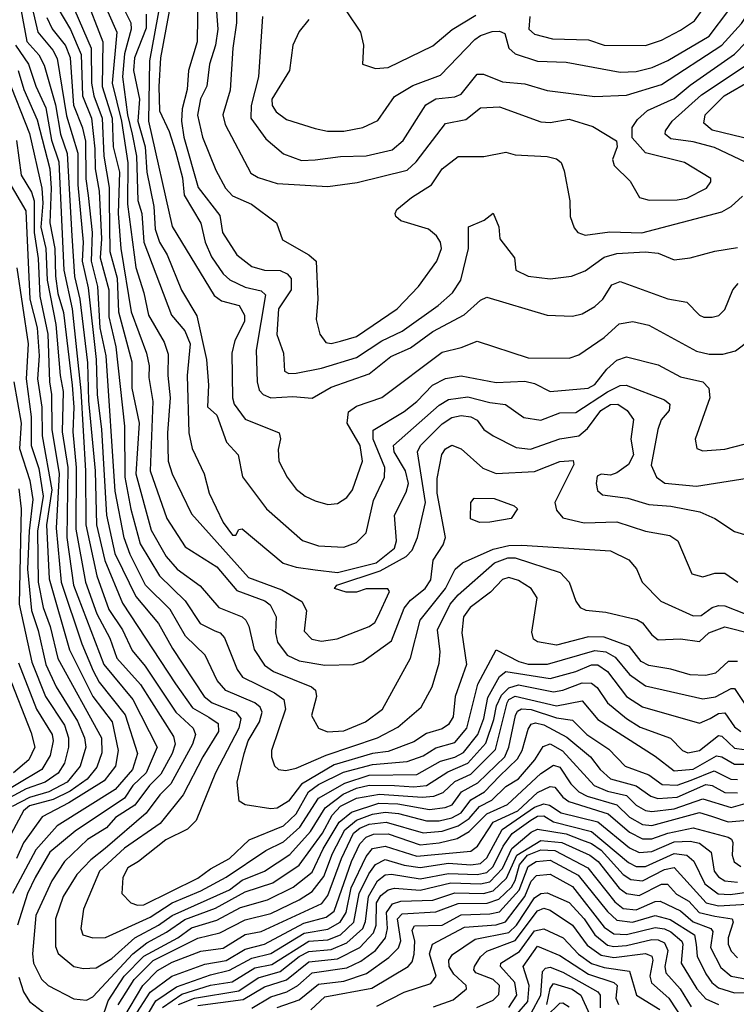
# Model space of a CAD drawing. Extents: x 1308313 to 1441400, y 959662 to 1036319.
# Tile 505 of 656: x 1390005 to 1392261, y 981966 to 985065. Entities that reach past the tile are written whole.
import ezdxf

# ---------------------------------------------------------------- set-up
doc = ezdxf.new("R2010")
doc.units = 0

msp = doc.modelspace()

# ---------------------------------------------------------------- linework, layer by layer
at = {"layer": '0CON10XD'}
for points in [[(1390688.7, 985225), (1390687.3, 985055), (1390675.5, 984975), (1390667.2, 984842.8), (1390644.2, 984765), (1390651.1, 984735), (1390731.8, 984581.8), (1390755, 984567.7), (1390815, 984549), (1390975, 984540.3), (1391067.3, 984552.7), (1391225, 984591.7), (1391252.5, 984617.5), (1391345, 984737.9), (1391408.9, 984751.1), (1391455, 984787.7), (1391515, 984790), (1391645, 984742.9), (1391675, 984741.1), (1391735, 984752.1), (1391809, 984729), (1391883.5, 984683.5), (1391885.6, 984665), (1391870.6, 984625), (1391876.4, 984606.4), (1391926.2, 984556.2), (1391956, 984505), (1391986.4, 984496.4)], [(1390614.8, 985215), (1390628.8, 985035), (1390621.4, 984985), (1390601.7, 984925), (1390594.3, 984855.7), (1390574.2, 984815.8), (1390564.5, 984764.5), (1390579.8, 984695), (1390621.7, 984591.7), (1390652.4, 984535), (1390675, 984510), (1390734.5, 984484.5), (1390812.9, 984425), (1390832.2, 984372.2), (1390914.5, 984325), (1390937.5, 984305), (1390943.2, 984185), (1390938.3, 984121.7), (1390949.2, 984075), (1390968.8, 984048.8), (1390985, 984046.1)], [(1390036.7, 985135), (1390061.5, 985025), (1390109.1, 984969.1), (1390123.1, 984943.1), (1390152.3, 984762.3), (1390187.5, 984645), (1390188, 984545), (1390204.1, 984365), (1390201.1, 984305), (1390220.6, 984220.6), (1390245.6, 983995), (1390248.4, 983885), (1390262.2, 983775), (1390277.5, 983505), (1390304.5, 983385), (1390328.2, 983335), (1390369.9, 983249.9), (1390441.8, 983165), (1390485.3, 983085.3), (1390585, 982934.8), (1390610.3, 982915), (1390685.5, 982885.5), (1390701.2, 982865), (1390694.3, 982835), (1390621.5, 982695), (1390560.3, 982545), (1390533.2, 982516.8), (1390465, 982483.4), (1390378.8, 982415), (1390344.7, 982395), (1390329.2, 982365), (1390326.7, 982315), (1390354.3, 982285), (1390375, 982277.9), (1390395, 982279.4), (1390565, 982362.6), (1390605, 982392.7), (1390665, 982425.2), (1390726.6, 982483.4), (1390835, 982528.1), (1390875, 982565.2), (1390914.3, 982635), (1390945, 982657.7), (1391023.8, 982696.2), (1391115, 982720.3), (1391225, 982730), (1391275, 982747.9), (1391315, 982772.7), (1391375, 982789.9), (1391412.3, 982835), (1391446.7, 982973.3), (1391505, 983081.5), (1391575.6, 983045), (1391605, 983036.2), (1391666.5, 983036.5), (1391815, 983079.1), (1391850.4, 983075), (1391879, 983059), (1391925, 983004.4), (1391975, 982968.7), (1392155, 982927.8), (1392195, 982933.3), (1392245, 982960), (1392255, 982959.5), (1392295, 982900.3)], [(1390208.4, 985145), (1390266.5, 984995), (1390264.6, 984854.6), (1390295.9, 984755), (1390298.5, 984665), (1390318.6, 984585), (1390315.1, 984455), (1390323.1, 984345), (1390355.6, 984145), (1390404.2, 984015), (1390412.3, 983975), (1390411.7, 983938.3), (1390423.3, 983863.3), (1390414.9, 983645), (1390467.8, 983495), (1390525.7, 983405.7), (1390625, 983343), (1390688.3, 983268.3), (1390775.9, 983235.9), (1390793.5, 983223.5), (1390811.7, 983185), (1390809.6, 983135), (1390815.9, 983105.9), (1390846.8, 983065), (1390885, 983047.1), (1390965, 983032.9), (1391055, 983035.9), (1391085, 983045.3), (1391175, 983110), (1391215, 983212.4), (1391235, 983237.8), (1391280.9, 983275), (1391298.5, 983301.5), (1391305.9, 983364.1), (1391338.2, 983411.8), (1391345.2, 983434.8), (1391319.2, 983575), (1391319.1, 983620.9), (1391333.4, 983696.6), (1391345, 983713.9), (1391365, 983726.1), (1391395, 983713.8), (1391463.1, 983653.1), (1391505, 983636.6), (1391625, 983643.3), (1391705, 983674.8), (1391747.6, 983677.6), (1391749.3, 983665), (1391689.2, 983545), (1391695, 983521.4), (1391715, 983497.5), (1391781.8, 983481.8), (1391885, 983484.8), (1391974.7, 983455.3), (1392051.4, 983441.4), (1392076.2, 983425), (1392120.4, 983320.4), (1392155, 983311.2), (1392193.4, 983323.4), (1392225, 983322.8), (1392265.5, 983295)], [(1390253.4, 985155), (1390310.5, 985025), (1390295.9, 984865), (1390324.7, 984745), (1390344.7, 984614.7), (1390344.1, 984484.1), (1390369.9, 984285), (1390395.9, 984205), (1390410.5, 984135), (1390459.8, 984049.8), (1390472.4, 984012.4), (1390471.1, 983945), (1390477.9, 983875), (1390469.7, 983765), (1390472, 983675), (1390484.8, 983635), (1390545, 983509.2), (1390725, 983308.8), (1390830, 983270), (1390893.3, 983233.3), (1390907.8, 983205), (1390900.1, 983140.1), (1390924.5, 983115), (1390955, 983109.4), (1391004.2, 983115.8), (1391105, 983155.3), (1391122.4, 983167.6), (1391132.6, 983185), (1391168.9, 983265), (1391163.4, 983273.4), (1391095, 983273.8), (1391065, 983263.6), (1391032.8, 983262.8), (1390995.6, 983275), (1391003.6, 983285), (1391139.4, 983330.6), (1391221.4, 983375), (1391240.1, 983395), (1391257.3, 983435), (1391281.9, 983545), (1391256.8, 983705), (1391266.9, 983725), (1391335, 983793.1), (1391365, 983812.3), (1391395, 983819), (1391425, 983814.8), (1391444.5, 983804.5), (1391465.4, 983775), (1391495, 983754.7), (1391568, 983718), (1391613.3, 983713.3), (1391705, 983745.6), (1391765, 983755.2), (1391792.3, 983777.7), (1391834.4, 983835), (1391865, 983854.1), (1391888.1, 983855), (1391916.8, 983835), (1391936.8, 983806.8), (1391928.5, 983745), (1391937.2, 983695), (1391921, 983665), (1391885, 983638.2), (1391865, 983631.1), (1391835.3, 983634.7), (1391822.2, 983627.8), (1391819.4, 983605), (1391823.3, 983583.3), (1391839, 983569), (1391918.8, 983558.8), (1391985, 983538.5), (1392055, 983533.8), (1392146.3, 983516.3), (1392192.9, 983495), (1392255, 983454.5), (1392315, 983436.7)], [(1390305.6, 985154.4), (1390354.9, 985054.9), (1390356.1, 985035), (1390335, 984957.1), (1390327.8, 984885), (1390344.3, 984765), (1390359.2, 984705)], [(1390565.5, 985155), (1390563.8, 984995), (1390536.2, 984905), (1390531.4, 984845), (1390515.9, 984784.1), (1390514, 984745), (1390520.9, 984695), (1390566.7, 984536.7), (1390635, 984448.2), (1390643.5, 984395), (1390687.9, 984325), (1390735, 984288.5), (1390775, 984276.9), (1390825, 984275.5), (1390847.2, 984265), (1390859.8, 984249.8), (1390859.3, 984215), (1390819.7, 984155), (1390814.4, 984074.4), (1390834.7, 984015), (1390838.8, 983958.8), (1390851.7, 983951.7)], [(1390008.1, 985098.1), (1390026.6, 984996.6), (1390065, 984954.1), (1390081.5, 984921.5), (1390117.2, 984797.2), (1390133.6, 984705), (1390153.9, 984643.9), (1390169.2, 984385), (1390177, 984257), (1390193.7, 984185), (1390218.5, 983985), (1390220.8, 983865), (1390242, 983645), (1390246.9, 983475), (1390272.9, 983362.9), (1390328.2, 983228.2), (1390494.9, 982975), (1390548.9, 982898.9), (1390600.1, 982869.9), (1390630, 982850), (1390630.5, 982825), (1390581, 982745), (1390519.4, 982625), (1390447.4, 982535), (1390335, 982457.7), (1390256.2, 982385), (1390205.2, 982265), (1390196.9, 982205), (1390203.8, 982185), (1390235, 982175.3), (1390275, 982176.3), (1390415, 982240), (1390485, 982285.1), (1390575, 982323), (1390655, 982365.8), (1390779.8, 982450.2), (1390835, 982477.8), (1390886.8, 982523.2), (1390945, 982614.3), (1391028, 982662), (1391105, 982686.8), (1391255, 982689.3), (1391329, 982731), (1391375, 982743.6), (1391401.8, 982758.2), (1391446.6, 982815), (1391465.7, 982865), (1391478.4, 982931.6), (1391515, 982997.3), (1391535, 983013.8), (1391675, 982991.8), (1391755, 983013.6), (1391805, 983034.9), (1391825, 983034.9), (1391855, 983013.7), (1391914.8, 982935), (1391965, 982902.3), (1392145, 982850.8), (1392178.1, 982865), (1392205, 982881.7), (1392225, 982883), (1392255, 982839.6), (1392275, 982824.8)], [(1390125, 985100.9), (1390164.1, 985034.1), (1390198.1, 984955), (1390202.4, 984825), (1390230.9, 984755), (1390241.3, 984658.7), (1390242.3, 984595), (1390254.9, 984525), (1390261.8, 984375), (1390258.3, 984315), (1390285.1, 984215.1), (1390285, 984129.4), (1390307.4, 984035), (1390335.1, 983785), (1390335.6, 983625), (1390354.1, 983524.1), (1390384.2, 983415), (1390444.8, 983315), (1390525.5, 983235.5), (1390573, 983165), (1390618.9, 983141.1), (1390635.4, 983135), (1390649.8, 983119.8), (1390689.3, 983019.3), (1390705.9, 982995.9), (1390806.7, 982946.7), (1390835.8, 982925), (1390841, 982895), (1390797.3, 982765), (1390797.5, 982745), (1390806.6, 982716.6), (1390819.2, 982705), (1390842, 982702), (1390875, 982708.8), (1390970, 982750), (1391131.6, 982805), (1391195, 982837.8), (1391268.7, 982901.3), (1391303.7, 982965), (1391325, 983039.2), (1391328.4, 983075), (1391320.3, 983145), (1391360, 983225), (1391385, 983254.2), (1391499.4, 983355), (1391541, 983371), (1391565, 983370.7), (1391706.5, 983325), (1391734.6, 983295), (1391755.6, 983235), (1391769.2, 983215), (1391786.8, 983206.8), (1391849.8, 983199.8), (1391947.5, 983177.5), (1391965, 983167.1), (1391995, 983128.9), (1392015, 983113.4), (1392085, 983116.4), (1392145, 983108), (1392174, 983135), (1392225, 983154.1), (1392311.8, 983131.8)], [(1390164.4, 985125), (1390229.4, 984975), (1390230.3, 984865), (1390238.3, 984825), (1390264.5, 984754.5), (1390269, 984635), (1390286.6, 984536.6), (1390286.5, 984496.5), (1390288.3, 984335), (1390311, 984251), (1390315.3, 984145), (1390357.6, 983987.6), (1390357.6, 983905), (1390380.4, 983795), (1390369.8, 983635), (1390418.1, 983458.1), (1390466.1, 983375), (1390500.2, 983335), (1390572.8, 983282.8), (1390631.2, 983215), (1390704.6, 983185), (1390716.5, 983175), (1390726.4, 983156.4), (1390742.4, 983082.4), (1390775, 983032.9), (1390803.2, 983013.2), (1390923.3, 982965), (1390935.4, 982955), (1390939.4, 982935), (1390923.4, 982875), (1390945.6, 982835), (1390973.4, 982823.4), (1391025, 982827.2), (1391093.8, 982855), (1391146.4, 982895), (1391234.5, 983055.5), (1391265.9, 983175), (1391344.9, 983275), (1391376.1, 983335), (1391398.9, 983355), (1391495, 983398.5), (1391545, 983409.6), (1391585, 983410.9), (1391865, 983393.3), (1391921.9, 983365), (1391946.7, 983336.7), (1391964.1, 983295), (1392023.3, 983235), (1392125, 983188.5), (1392150.3, 983189.7), (1392185.2, 983214.8), (1392205, 983221.6), (1392225, 983220), (1392288.6, 983195)], [(1390447.3, 985117.3), (1390413.1, 984935), (1390410.5, 984745), (1390485, 984413.8), (1390616.9, 984196.9), (1390639.7, 984179.7), (1390695.4, 984165.4), (1390712.8, 984135), (1390711.9, 984115), (1390682.1, 984055), (1390672.1, 984015), (1390674.6, 983875), (1390679.6, 983855), (1390715, 983807.5), (1390821.5, 983765), (1390825.3, 983745.3), (1390818.1, 983711.9), (1390820, 983675), (1390846.5, 983625), (1390875, 983587.7), (1390903.3, 983565), (1390935, 983550.9), (1390975, 983539.2)], [(1390481.7, 985125), (1390447.5, 984945), (1390442.9, 984855), (1390445, 984778), (1390475, 984712.9), (1390495, 984650), (1390516.9, 984566.9), (1390522.3, 984512.3), (1390574.7, 984424.7), (1390588.8, 984365), (1390608.3, 984318.3), (1390644.7, 984264.7), (1390666.1, 984246.1), (1390715, 984223.2), (1390765, 984211.7), (1390778.6, 984198.6), (1390748.8, 984025), (1390752.1, 983925), (1390758.3, 983898.3), (1390770.8, 983885), (1390795.2, 983875.2), (1390865, 983878.6), (1390925, 983873.9)], [(1390892.1, 984622.1), (1390935, 984624.1), (1391015, 984634.1), (1391095, 984636), (1391177.5, 984655), (1391212.4, 984685), (1391283.6, 984796.4), (1391315, 984815.8), (1391375, 984821.6), (1391395, 984830.2), (1391445, 984893.3), (1391465, 984893.3), (1391525, 984869.2), (1391595, 984862.4), (1391665, 984841.6), (1391815, 984823), (1391915, 984827), (1392025, 984860.4), (1392215.6, 984985), (1392277.2, 985052.8), (1392317.6, 985115)], [(1391025, 984714.2), (1391085, 984725.3), (1391132.6, 984747.4), (1391185, 984823.3), (1391242.7, 984857.3), (1391329.3, 984890.7), (1391437.3, 985002.7), (1391455, 985015.2), (1391492.4, 985027.6), (1391515, 985029.1), (1391531.6, 985021.6), (1391545, 984975.4), (1391565, 984957.5), (1391635, 984934.5), (1391725, 984931.2), (1391895, 984899.5), (1391945, 984901.7), (1391995.4, 984914.6), (1392045, 984936.7), (1392175, 985013.3), (1392237.5, 985095)], [(1391610.2, 985075), (1391607.4, 985035), (1391625, 985019.3), (1391682.5, 985005), (1391795, 985001.1), (1391845, 984984.1), (1391975, 984983.9), (1392025, 985000.4), (1392085, 985031.9), (1392129.2, 985060.8), (1392175.8, 985125)], [(1391986.4, 984496.4), (1392075, 984497.7), (1392105, 984503.6), (1392167.3, 984535), (1392180.9, 984555), (1392180.5, 984565), (1392097.5, 984615), (1391975, 984646), (1391933.1, 984693.1), (1391933.3, 984725), (1391949.2, 984750.8), (1391981.2, 984778.8), (1392065, 984816.6), (1392115, 984858.8), (1392255, 984956.1), (1392328.2, 985031.8), (1392371.8, 985108.2)], [(1390221.5, 984511.5), (1390214.1, 984564.1), (1390212.4, 984682.4), (1390203.2, 984723.2), (1390175.1, 984795), (1390164.2, 984945), (1390148.5, 984985), (1390107, 985037), (1390090.8, 985070.8)], [(1390402.3, 985082.3), (1390402.3, 985037.7), (1390365.6, 984945), (1390362.7, 984905), (1390381.4, 984815), (1390376.1, 984745), (1390399.5, 984665), (1390404.4, 984585), (1390426.8, 984476.8), (1390430.7, 984405), (1390444.9, 984364.9)], [(1390768.8, 985075), (1390756.9, 984885), (1390733, 984795), (1390731.9, 984755), (1390779.9, 984689.9), (1390835, 984642.9), (1390892.1, 984622.1)], [(1390914.5, 985065), (1390885, 985028.1), (1390864.1, 984985), (1390854.2, 984905), (1390798.4, 984815), (1390799, 984795), (1390811.6, 984775), (1390845, 984750.9), (1390935, 984722.7), (1390974.2, 984714.2), (1391025, 984714.2)], [(1391032.7, 985092.7), (1391077.8, 985025), (1391086.9, 984985), (1391083.8, 984925), (1391125, 984910.9)], [(1391125, 984910.9), (1391165, 984914), (1391305, 984982.7), (1391366.6, 985033.4), (1391440.8, 985079.2)], [(1389991.6, 984985), (1390032.1, 984925), (1390055.3, 984855.3), (1390087, 984787), (1390105.1, 984685.1), (1390127.5, 984617.5), (1390143.6, 984276.4), (1390169.4, 984155), (1390196.7, 983896.7), (1390211.8, 983645), (1390213.2, 983475), (1390247.1, 983315), (1390285, 983208.6), (1390328.2, 983145), (1390359.1, 983079.1), (1390399.8, 983029.8), (1390495.8, 982885.8), (1390550.7, 982835), (1390558.5, 982815), (1390548.6, 982785), (1390480.3, 982659.7), (1390445.5, 982625), (1390402.5, 982567.5), (1390274, 982456), (1390229.1, 982420.9), (1390184.1, 982375), (1390141.6, 982305), (1390117.2, 982235), (1390117.6, 982147.6), (1390125.6, 982125.6), (1390175.2, 982085.2), (1390205, 982078.8), (1390245, 982080.6), (1390295, 982110.2), (1390367.3, 982175), (1390441.8, 982215), (1390484.4, 982245.6), (1390665, 982326.4), (1390705, 982356.8), (1390775, 982384.6), (1390855, 982437.4), (1390920.2, 982509.8), (1390966, 982584), (1391023.1, 982626.9), (1391065, 982645.9), (1391105, 982655.7), (1391185, 982654.3), (1391245, 982650.1), (1391285, 982654.9), (1391352.4, 982697.6), (1391415.2, 982724.8), (1391472.6, 982787.4), (1391497.7, 982862.3), (1391505.4, 982905), (1391521.2, 982938.8), (1391545, 982962), (1391575, 982971.9), (1391685, 982949.6), (1391715, 982954.6), (1391775, 982977.4), (1391805, 982976.6), (1391823.1, 982963.1), (1391855.2, 982915), (1391915, 982865.5), (1391958, 982838), (1392053.7, 982803.7), (1392091.6, 982765), (1392107.7, 982757.7), (1392145, 982764.9), (1392205, 982812.5), (1392215, 982809.8), (1392255, 982772.6), (1392285, 982768.3)], [(1392291.6, 984615), (1392192.3, 984662.3), (1392125, 984680.8), (1392055, 984690.2), (1392037.2, 984705), (1392037.6, 984715), (1392058.9, 984745), (1392151.4, 984828.6), (1392285, 984917.9)], [(1389965.1, 984885), (1390035, 984706.7), (1390074.1, 984534.1), (1390077.5, 984487.5), (1390071.5, 984411.5), (1390086.8, 984345), (1390090.8, 984245), (1390118.4, 984105), (1390131.7, 983945), (1390141.2, 983895), (1390138.2, 983768.2), (1390156.5, 983655), (1390152.9, 983435), (1390174.4, 983285), (1390269.5, 983035), (1390360.7, 982925), (1390437.1, 982775), (1390402.8, 982695), (1390360.3, 982655), (1390334.3, 982615), (1390179.6, 982510.4), (1390099.5, 982445), (1390052.9, 982365), (1390028.8, 982315), (1389998.2, 982215)], [(1389999.3, 984905), (1390017.9, 984845), (1390059.7, 984749.7), (1390099.5, 984595), (1390104.2, 984534.2), (1390099.7, 984425), (1390115.5, 984345), (1390117.2, 984257.2), (1390125, 984203.2), (1390143, 984143), (1390170.1, 983915), (1390175.1, 983845), (1390171.8, 983768.2), (1390182.5, 983655), (1390181.8, 983461.8), (1390211.4, 983295), (1390247.1, 983195), (1390288.1, 983118.1), (1390310.4, 983055), (1390385, 982972), (1390488.8, 982808.8), (1390494.1, 982785), (1390484.4, 982755), (1390449.4, 982690.6), (1390412.8, 982655), (1390366.8, 982593.2), (1390306.5, 982553.5), (1390278.1, 982521.9), (1390218, 982485), (1390145.2, 982415), (1390106.1, 982355), (1390055.1, 982245), (1390044.5, 982125), (1390048, 982095), (1390072.9, 982045), (1390094.6, 982025), (1390175, 981983.7), (1390215, 981979.2), (1390235, 981990), (1390360.8, 982125), (1390405, 982159.5), (1390467.1, 982192.9), (1390525, 982233.4), (1390621.2, 982268.8), (1390715, 982319.9), (1390801.7, 982348.3), (1390885, 982404), (1390957.5, 982505), (1390988.3, 982561.7), (1391015, 982589.1), (1391065.5, 982614.5), (1391137.1, 982627.1), (1391272.1, 982617.9), (1391308.8, 982621.2), (1391337.6, 982632.4), (1391375, 982666.9), (1391425, 982690.6), (1391502.2, 982767.8), (1391539.2, 982915), (1391545, 982925.5), (1391565, 982935.4), (1391695, 982905.3), (1391775, 982921.6), (1391825, 982861.9), (1392005, 982747.3), (1392065, 982701.2), (1392125, 982706), (1392198.2, 982748.2), (1392215, 982745.1), (1392255, 982721.6), (1392285, 982721.6)], [(1392315, 984685.2), (1392185, 984717), (1392158.8, 984738.8), (1392162.4, 984765), (1392222.8, 984825), (1392309.6, 984875)], [(1390359.2, 984705), (1390372.2, 984635), (1390376.2, 984496.2), (1390389.1, 984455), (1390395.3, 984365), (1390482.5, 984135), (1390525, 984085.3), (1390541, 984045), (1390532.3, 983945), (1390537.3, 983765), (1390548, 983715), (1390585, 983635.6), (1390600.7, 983575), (1390645, 983482.8), (1390675, 983442.7), (1390685, 983442), (1390695, 983460), (1390705, 983461.9), (1390834.6, 983354.6), (1390875, 983341.3), (1390935, 983333.4), (1391005, 983324.7)], [(1389994.9, 984685), (1390009.5, 984575), (1390042.2, 984522.2), (1390050.7, 984495), (1390049.8, 984395), (1390062.7, 984312.7), (1390068.1, 984195), (1390093, 984075), (1390098.4, 983925), (1390105.1, 983885.1), (1390105.7, 983775), (1390129, 983635), (1390119.7, 983465), (1390134.9, 983295), (1390200.4, 983100.4), (1390235.6, 983015.6), (1390255, 982980.2), (1390337.2, 982877.2), (1390375.8, 982755.8), (1390359.9, 982705), (1390305, 982642.2), (1390122.7, 982527.3), (1390055, 982452.5), (1389981.8, 982315)], [(1390985, 984046.1), (1391015, 984053.1), (1391065, 984067.5), (1391193.5, 984155), (1391260.3, 984225), (1391317.9, 984305), (1391332.8, 984345), (1391329.3, 984365), (1391316.7, 984385), (1391291.9, 984405), (1391205, 984431.3), (1391189.1, 984445), (1391186.5, 984455), (1391192.4, 984467.6), (1391238.5, 984505), (1391300.7, 984545), (1391335, 984595.9), (1391385, 984634), (1391466.2, 984633.8), (1391535, 984647.5), (1391565, 984639.1), (1391665, 984634.5), (1391695, 984626.9), (1391709.4, 984615), (1391718.9, 984588.9), (1391737.1, 984495), (1391737.3, 984445), (1391749.8, 984409.8), (1391761.4, 984395), (1391785, 984387.1), (1391863, 984397), (1391963.7, 984393.7), (1392215, 984460.4), (1392245, 984476.9), (1392280.3, 984509.7)], [(1389970.1, 984555), (1390023.6, 984463.6), (1390036.8, 984185), (1390060.1, 984095), (1390066.4, 984006.4), (1390060.4, 983935), (1390074.3, 983845), (1390075.6, 983755), (1390106, 983585), (1390089.2, 983475), (1390097.1, 983305), (1390161.6, 983081.6), (1390235.1, 982935.1), (1390295.8, 982855), (1390314.9, 982765.1), (1390305.8, 982715), (1390270.2, 982669.8), (1390159.4, 982600.6), (1390075, 982556.2), (1390016.1, 982473.9), (1389994.3, 982425)], [(1392265, 983044.6), (1392235, 983044.4), (1392195, 983008.4), (1392165, 983000.7), (1392115, 983002.5), (1392055, 983020.9), (1391985, 983031.9), (1391961.2, 983045), (1391925, 983092), (1391845, 983121.7), (1391795, 983122.4), (1391695, 983096.8), (1391635, 983107.3), (1391622.3, 983115), (1391617, 983137), (1391633.9, 983245), (1391615, 983274.7), (1391575, 983299.5), (1391545, 983309.3), (1391525, 983303.1), (1391487, 983263), (1391423.2, 983215), (1391401.9, 983185), (1391396.4, 983135), (1391411.7, 983035), (1391375.2, 982935), (1391369.7, 982870.3), (1391355, 982846.2), (1391335, 982833.3), (1391285, 982818.4), (1391245, 982791.9), (1391165, 982761.7), (1391115, 982755.5), (1390995, 982719.8), (1390891.5, 982658.5), (1390851.2, 982605), (1390815, 982583.5), (1390795, 982581), (1390715, 982593.5), (1390695.6, 982605.6), (1390689.7, 982665), (1390711.3, 982755), (1390724.4, 982795), (1390759.2, 982855), (1390767.7, 982885), (1390761.2, 982901.2), (1390744.5, 982914.5), (1390654.1, 982954.1), (1390626.7, 982985), (1390588.6, 983065), (1390526.3, 983125), (1390478.2, 983208.2), (1390401.1, 983285), (1390352.1, 983382.1), (1390333.7, 983433.7), (1390305, 983580.8), (1390276.8, 984006.8), (1390257.9, 984095), (1390251, 984225), (1390230.8, 984305), (1390234.2, 984395), (1390221.5, 984511.5)], [(1390851.7, 983951.7), (1390875, 983952.7), (1390955, 983968.1), (1391065, 984001.2), (1391145, 984054.3), (1391209.2, 984085), (1391321.8, 984165), (1391367.5, 984205), (1391393.3, 984245), (1391418.1, 984345), (1391417.1, 984412.9), (1391466.6, 984433.4), (1391495, 984456.2), (1391513.2, 984413.2), (1391516.7, 984375), (1391562.2, 984315), (1391566.1, 984276.1), (1391605, 984258.1), (1391675, 984249.2), (1391742.1, 984257.9), (1391785, 984274.8), (1391845, 984317.6), (1391885, 984328.8), (1391974.3, 984334.3), (1392015, 984329.6), (1392065, 984308.5), (1392115.4, 984315.4), (1392193.3, 984336.7), (1392265, 984347.3)], [(1390444.9, 984364.9), (1390469, 984325), (1390513.7, 984213.7), (1390562.6, 984132.6), (1390593.2, 983995), (1390599, 983915), (1390596.4, 983846.4), (1390625, 983820), (1390655.5, 983735.5), (1390692.5, 983695), (1390706.5, 983626.5), (1390781.3, 983525), (1390895, 983426.2), (1390945, 983408.4), (1391025, 983404.2)], [(1389996.1, 984283.9), (1390031.4, 984045), (1390024.7, 983935), (1390041.1, 983815), (1390041.1, 983725), (1390065, 983652.1), (1390079, 983565), (1390061.1, 983455), (1390062.7, 983295), (1390078.9, 983215), (1390100.5, 983155), (1390124.4, 983054.4), (1390262.4, 982805), (1390262.9, 982757.1), (1390247.4, 982712.6), (1390217.4, 982675), (1390163.3, 982636.7), (1390109.8, 982610.2), (1390035, 982590.6), (1390016.2, 982575), (1389915, 982386.7)], [(1390925, 983873.9), (1390985, 983908.4), (1391105, 983949.8), (1391173.4, 984005), (1391235, 984032.3), (1391305, 984083.6), (1391404.1, 984135.9), (1391455, 984182.5), (1391475, 984191.2), (1391665, 984134.6), (1391745, 984132.2), (1391775, 984139.1), (1391815, 984161.9), (1391840.8, 984185), (1391869.2, 984230.8), (1391895, 984241.2), (1392045, 984186.4), (1392105, 984176.2), (1392145, 984134.4), (1392158.2, 984128.2), (1392185, 984128.2), (1392205.9, 984134.1), (1392225, 984153.1), (1392249.3, 984215), (1392266.1, 984235)], [(1390975, 983539.2), (1391005, 983542.1), (1391035, 983560.5), (1391052.2, 983585), (1391084.3, 983675), (1391076.4, 983725), (1391035.8, 983795), (1391039.8, 983830.2), (1391065, 983848.3), (1391145, 983875.8), (1391335, 984018.9), (1391395, 984033.2), (1391445, 984053.5), (1391605, 984000.9), (1391735, 983999.7), (1391765, 984010.3), (1391845, 984064.8), (1391892.1, 984107.9), (1391935, 984115.3), (1391985, 984103.9), (1392135, 984021.3), (1392175, 984011.7), (1392217.8, 984012.2), (1392257.8, 984022.2), (1392301, 984055)], [(1391025, 983404.2), (1391065, 983419.7), (1391095, 983449.5), (1391118.7, 983551.3), (1391153.5, 983625), (1391154.4, 983655.6), (1391117.2, 983745), (1391117.5, 983772.5), (1391215, 983831.3), (1391255, 983863), (1391304.2, 983915), (1391344.9, 983935.1), (1391395, 983944.1), (1391505, 983923), (1391595, 983927), (1391625, 983920.2), (1391675, 983894.2), (1391794.8, 983905.2), (1391815, 983916.4), (1391852.8, 983965), (1391885, 983993.6), (1391915, 984003.2), (1392015, 983978.3), (1392085, 983941.2), (1392155.2, 983925.2), (1392174.1, 983905), (1392177.8, 983875), (1392131.5, 983745), (1392136, 983715), (1392155, 983707.8), (1392225, 983713.2), (1392285, 983728.4)], [(1389985.8, 983925), (1390009.6, 983795), (1390004.2, 983715), (1390036.2, 983615), (1390046.1, 983555), (1390034.4, 983455.6), (1390029.6, 983335), (1390041.6, 983205), (1390062.6, 983142.6), (1390087.4, 983035), (1390119.6, 982965), (1390187, 982857), (1390209, 982805), (1390212.5, 982775), (1390195.1, 982715), (1390154.3, 982665), (1390096.7, 982635), (1390035, 982616.6), (1389981.1, 982588.9)], [(1391005, 983324.7), (1391126.4, 983355), (1391185, 983401.1), (1391190.8, 983425), (1391184.8, 983505), (1391221.7, 983578.3), (1391228.2, 983605), (1391219.6, 983645), (1391183.3, 983705), (1391181.1, 983725), (1391325, 983851.5), (1391355, 983869.3), (1391415, 983878.2), (1391485, 983859.8), (1391534, 983854), (1391592.3, 983812.3), (1391645, 983804.8), (1391705, 983827.4), (1391755, 983828.3), (1391855, 983894), (1391895, 983913), (1391914.3, 983914.3), (1392035, 983868.4), (1392051.5, 983855), (1392049.7, 983835), (1392024.2, 983805), (1392014, 983775), (1391992.9, 983662.9), (1392009.6, 983625), (1392036, 983606), (1392135, 983596.2), (1392335, 983628.4)], [(1390001.8, 983588.1), (1390009.1, 983525), (1390003, 983225), (1390042.9, 983042.9), (1390085.4, 982935), (1390146, 982844), (1390158, 982805), (1390158.3, 982775), (1390145.4, 982725), (1390126.1, 982693.9), (1390085, 982664.9), (1390025, 982644), (1389960.5, 982609.5)], [(1391452.3, 983482.3), (1391424.3, 983494.3), (1391424.5, 983545), (1391435, 983559.1), (1391498.3, 983558.3), (1391561.2, 983535), (1391571.4, 983525), (1391552, 983495), (1391485, 983483.4), (1391452.3, 983482.3)], [(1390000.7, 983040.7), (1390057.4, 982895), (1390107.1, 982815), (1390110.5, 982795), (1390100.8, 982749.2), (1390074, 982705), (1389911.4, 982608.6)], [(1389968.8, 983005), (1390040.8, 982820.8), (1390052.3, 982775), (1390033.2, 982735), (1389985, 982694.2)], [(1390262.7, 981915), (1390283.4, 981976.6), (1390333.4, 982055), (1390395, 982117.3), (1390502.4, 982175), (1390545, 982206.4), (1390625, 982230.4), (1390699.6, 982270.4), (1390785.1, 982294.9), (1390865.6, 982334.4), (1390925, 982381.8), (1390959.9, 982455), (1391010.9, 982539.1), (1391049.5, 982570.5), (1391135, 982599.2), (1391195, 982597.4), (1391295, 982579.5), (1391344.5, 982585), (1391365.7, 982594.3), (1391395.8, 982635), (1391446.5, 982663.5), (1391531.6, 982745), (1391544.3, 982775), (1391565.4, 982875), (1391571.8, 982888.2), (1391584.2, 982895.8), (1391615, 982893.6), (1391695, 982867.3), (1391745, 982860.6), (1391790.6, 982815), (1391859.4, 982769.4), (1391910.6, 982715), (1391985, 982687.9), (1392027.6, 982657.6), (1392075, 982655.3), (1392119.1, 982670.9), (1392191, 982701), (1392243.9, 982675), (1392265, 982674)], [(1390315, 981964.1), (1390365, 982044.1), (1390425, 982103.8), (1390565, 982173.8), (1390635, 982190.5), (1390715, 982232.2), (1390795, 982252.2), (1390885, 982294.7), (1390925, 982321), (1390961.7, 982368.3), (1390989.3, 982440.7), (1391028.3, 982515), (1391064.6, 982545.4), (1391115, 982564.9), (1391155, 982570.8), (1391197, 982567), (1391285, 982543.1), (1391325, 982543.7), (1391365, 982552.6), (1391395, 982568.4), (1391425, 982609.7), (1391467.9, 982635), (1391515, 982683.7), (1391571.8, 982738.2), (1391586.2, 982765), (1391605, 982832.4), (1391615, 982848), (1391628.6, 982851.4), (1391655, 982845.7), (1391726.9, 982806.9), (1391801.9, 982745), (1391832.1, 982705), (1391865.1, 982675.1), (1391945, 982653.5), (1391991.4, 982621.4), (1392013.2, 982613.2), (1392075, 982618.1), (1392165, 982657.8), (1392184.5, 982654.5), (1392225, 982632.9), (1392265, 982631.5)], [(1390332, 981925), (1390392, 982025), (1390438, 982072), (1390485, 982098.9), (1390575, 982133.3), (1390645, 982142.8), (1390715, 982186.1), (1390765, 982195.1), (1390956.3, 982283.7), (1390975, 982308.3), (1391017.8, 982425), (1391055.9, 982504.1), (1391075, 982520.2), (1391105, 982533), (1391158.8, 982538.8), (1391275, 982506.1), (1391335, 982511.1), (1391385, 982527.6), (1391419.6, 982550.4), (1391451.9, 982588.1), (1391491, 982609), (1391535, 982651.5), (1391575, 982676), (1391626.8, 982735), (1391652.5, 982777.5), (1391674.3, 982785.7), (1391713.5, 982763.5), (1391813.5, 982655), (1391855, 982636.6), (1391915, 982623.3), (1391945, 982593), (1391975, 982575.9), (1391995, 982572.9), (1392065, 982580.8), (1392155, 982612.8), (1392245, 982585.6), (1392325, 982608.4)], [(1390364.1, 981925), (1390415.4, 982004.6), (1390483.8, 982055), (1390587.3, 982092.7), (1390655, 982103.8), (1390715, 982139.8), (1390775.7, 982155), (1390899.1, 982220.9), (1390969.9, 982240.1), (1390995, 982258.8), (1391049.2, 982415), (1391075, 982471), (1391095, 982492.4), (1391118.3, 982501.7), (1391165, 982502.2), (1391265, 982467.5), (1391325, 982473.9), (1391381.7, 982488.3), (1391419.9, 982510.1), (1391474.8, 982565.2), (1391540, 982595), (1391645, 982692.9), (1391685, 982719), (1391705, 982712.3), (1391739.7, 982660.3), (1391765, 982634.9), (1391791.2, 982621.2), (1391885, 982593.5), (1391925, 982554.6), (1391965, 982532.2), (1391995, 982528.5), (1392145, 982569.7), (1392182.3, 982557.7), (1392235, 982540.2), (1392295.6, 982545.6)], [(1390389.7, 981905), (1390433.1, 981976.9), (1390498.7, 982021.3), (1390605, 982058.8), (1390665, 982073.1), (1390735, 982111), (1390795, 982125.6), (1390900.6, 982189.4), (1390975, 982202.9), (1391013.6, 982225), (1391032.6, 982255), (1391047.9, 982332.1), (1391095, 982431.2), (1391115, 982456.8), (1391155, 982463.6), (1391255, 982432.2), (1391425, 982447.7), (1391446.1, 982463.9), (1391495, 982539.7), (1391572.6, 982575), (1391635, 982633.1), (1391675, 982651.9), (1391689.4, 982649.4), (1391715, 982617.5), (1391733.9, 982603.9), (1391857.1, 982565), (1391925, 982507.8), (1391965, 982487.2), (1391995, 982486.3), (1392045, 982504.7), (1392125, 982521.8), (1392235, 982491.8), (1392246.1, 982486.1), (1392250.3, 982475), (1392248.2, 982435), (1392254.1, 982414.1), (1392275, 982400)], [(1390453.8, 981956.2), (1390515, 981997.7), (1390605, 982026.5), (1390673.1, 982036.9), (1390745, 982080.3), (1390798.3, 982091.7), (1390915, 982165.1), (1390975, 982168.5), (1391015, 982185.1), (1391056.4, 982225), (1391073.3, 982315), (1391103.4, 982376.6), (1391125, 982405.8), (1391155, 982421.3), (1391215, 982403.8), (1391265, 982396.5), (1391355, 982410.5), (1391425, 982404.5), (1391455, 982409.5), (1391475, 982427.3), (1391524, 982516), (1391625, 982586.8), (1391655, 982597.2), (1391672.8, 982592.8), (1391709, 982569), (1391825, 982539.9), (1391925, 982458.5), (1391955, 982443.7), (1391995, 982446.7), (1392065, 982477.2), (1392115, 982479.6), (1392145, 982473.3), (1392182, 982445), (1392191.4, 982385), (1392205, 982366.7), (1392225, 982354.1), (1392265, 982350.7)], [(1390504.2, 981965), (1390555, 981985.5), (1390695, 982008.6), (1390755, 982049.3), (1390825, 982069.3), (1390885, 982116.3), (1390915, 982132.3), (1390985, 982138), (1391035, 982159.3), (1391085.3, 982205), (1391093.5, 982226.5), (1391102.5, 982305), (1391130.6, 982355), (1391155, 982373.8), (1391175, 982376), (1391265, 982360.4), (1391355, 982378), (1391445, 982374.5), (1391475, 982380.4), (1391495, 982400.1), (1391526.7, 982463.3), (1391555, 982503.2), (1391614.1, 982546), (1391635, 982558.3), (1391655, 982559), (1391685, 982539.8), (1391805, 982509.8), (1391921.8, 982411.8), (1391945, 982399.9), (1391975, 982399.9), (1392065, 982440.7), (1392105.1, 982435.1), (1392126.8, 982416.8), (1392162.1, 982345), (1392203.6, 982313.6), (1392241.3, 982311.3), (1392325, 982322.9)], [(1390565, 981962.6), (1390708.5, 981981.5), (1390775, 982020.7), (1390845, 982043), (1390915, 982099.6), (1391005, 982109.1), (1391075.7, 982144.3), (1391119, 982191), (1391126.7, 982215), (1391127.9, 982285), (1391142, 982308), (1391165, 982326.2), (1391185, 982331.2), (1391265.5, 982325.5), (1391362.2, 982347.8), (1391455, 982345.1), (1391485, 982351.7), (1391525, 982393.3), (1391553.8, 982456.2), (1391615, 982507.8), (1391635, 982517.6), (1391725, 982502), (1391773.7, 982483.7), (1391805, 982472.4), (1391835, 982451.6), (1391905, 982374.6), (1391928.4, 982358.4), (1391965, 982354.3), (1392035, 982390.7), (1392065, 982396.2), (1392165.7, 982285), (1392205, 982275.8), (1392295, 982280.9)], [(1390735, 981954.2), (1390795, 981989.4), (1390845.2, 982004.8), (1390879.9, 982025), (1390925, 982064.9), (1391035, 982080.7), (1391078.6, 982101.4), (1391124.9, 982135.1), (1391156.6, 982175), (1391162.1, 982205), (1391159.5, 982255), (1391178.2, 982281.8), (1391205, 982290.4), (1391305, 982294.2), (1391375, 982316.9), (1391464.9, 982314.9), (1391495, 982323), (1391537.5, 982362.5), (1391569.9, 982435), (1391645, 982481.6), (1391711.6, 982475), (1391799.3, 982435), (1391825.4, 982415), (1391891.9, 982331.9), (1391915, 982314.4), (1391955, 982308.8), (1392025, 982344.1), (1392043.9, 982343.9), (1392072.9, 982312.9), (1392110.8, 982290.8), (1392143.3, 982255), (1392192.9, 982242.9), (1392248, 982235), (1392251.2, 982225), (1392235.1, 982175), (1392235.4, 982155.4), (1392245, 982133.7), (1392265, 982112)], [(1390815, 981955.6), (1390885, 981980.5), (1390945, 982029.8), (1391025, 982038.9), (1391097, 982063), (1391167.2, 982112.8), (1391196.7, 982143.3), (1391204.1, 982165.9), (1391194.5, 982235), (1391209.1, 982250.9), (1391315, 982257.2), (1391385, 982283.5), (1391476.1, 982283.9), (1391512.9, 982297.1), (1391552.8, 982335), (1391564.6, 982355.4), (1391577.9, 982405), (1391603.6, 982435), (1391645, 982451.9), (1391689.6, 982449.6), (1391793.8, 982395), (1391878.7, 982288.7), (1391905, 982268), (1391945, 982263.7), (1392005, 982289.6), (1392020.7, 982290.7), (1392085, 982259.7), (1392125, 982225.9), (1392181, 982205), (1392187.3, 982195), (1392179.9, 982145), (1392212, 982082), (1392245, 982054.9), (1392312.2, 982042.2)], [(1390921.3, 981948.7), (1390965, 981990), (1391113.7, 982016.3), (1391227.2, 982085), (1391239.8, 982100.2), (1391246.2, 982123.8), (1391248.4, 982165), (1391240.7, 982199.3), (1391247.1, 982212.9), (1391334.7, 982215.3), (1391395, 982248.1), (1391485, 982250.4), (1391515, 982257), (1391577.6, 982325), (1391605, 982400.1), (1391630.5, 982415), (1391675, 982419.5), (1391762.8, 982372.8), (1391855, 982257.7), (1391885, 982230.5), (1391934, 982224), (1392005, 982245.7), (1392052.9, 982232.9), (1392128.9, 982185), (1392134.4, 982154.4), (1392137.4, 982117.4), (1392165, 982062.1), (1392183.8, 982035), (1392205, 982018.1), (1392255, 982001.7), (1392335, 982003.4)], [(1391129.5, 981960.5), (1391215, 982004.4), (1391299, 982031), (1391315.5, 982055), (1391294.4, 982125), (1391304.4, 982155.6), (1391405, 982209), (1391505, 982216.3), (1391534.1, 982225.9), (1391594.9, 982305.1), (1391615, 982353.5), (1391631.7, 982371.7), (1391675, 982375.1), (1391745, 982336.9), (1391845, 982208.8), (1391875, 982188.2), (1391915, 982185.9), (1392005, 982207.9), (1392035, 982204), (1392055, 982194), (1392088.8, 982165), (1392092.5, 982155), (1392087, 982095), (1392136.5, 982015), (1392165, 981983.6), (1392205, 981965.9)], [(1391307.8, 981957.8), (1391369.5, 981980.5), (1391411.4, 982015), (1391410, 982025), (1391371.1, 982061.1), (1391357.1, 982085), (1391355.6, 982105), (1391367.6, 982122.4), (1391438.7, 982171.3), (1391545, 982191.6), (1391568.9, 982215), (1391625, 982301), (1391645, 982314.6), (1391665, 982316.9), (1391735, 982285.9), (1391781.7, 982235), (1391815.1, 982185), (1391855, 982152.6), (1391875, 982148.1), (1391915, 982151.4), (1391995, 982170), (1392015, 982169), (1392035, 982159.1), (1392045.6, 982135), (1392036, 982085), (1392039, 982065), (1392084.4, 982014.4), (1392118.2, 981958.2)], [(1391444, 981956), (1391495, 981979.5), (1391513, 981997), (1391515.2, 982025), (1391495, 982044.1), (1391441.2, 982065), (1391433.9, 982075), (1391436, 982085), (1391455.2, 982115), (1391475, 982133), (1391565, 982166.6), (1391635, 982260), (1391655, 982268.3), (1391675, 982262.8), (1391744.8, 982214.8), (1391791.7, 982151.7), (1391835, 982120.6), (1391875, 982113.4), (1391975, 982125.6), (1391995, 982117.6), (1391998.3, 982105), (1391988.4, 982055), (1391993.6, 982033.6), (1392048.6, 981985), (1392095, 981915.2)], [(1391544.5, 981955.5), (1391569.7, 981995), (1391563.9, 982035), (1391518.7, 982085), (1391518.9, 982095), (1391577.7, 982132.3), (1391625, 982197), (1391655, 982203.2), (1391715.7, 982175), (1391763.9, 982123.9), (1391805, 982094.3), (1391845, 982081.8), (1391925, 982070.4), (1391946.4, 981995), (1392019.7, 981949.7)], [(1391570, 981935), (1391604.7, 981975), (1391608.9, 982025), (1391589.4, 982085), (1391635, 982148.8), (1391705, 982119.7), (1391795, 982060.8), (1391875.3, 982035), (1391885.8, 982025), (1391881.4, 981985), (1391889.8, 981965)], [(1391615, 981938.5), (1391645.2, 981994.8), (1391650.5, 982069.5), (1391659.8, 982080.2), (1391675, 982082.9), (1391715, 982067.2), (1391825.2, 982005), (1391832.3, 981995), (1391832.3, 981955)], [(1390001.4, 982051.4), (1390016.8, 982005), (1390035, 981975.3), (1390131.1, 981901.1)], [(1391664.6, 981965), (1391675, 982015.8), (1391685, 982032), (1391743.6, 982013.6), (1391771, 981995), (1391798.8, 981935)], [(1391662.5, 981927.5), (1391705, 981969.5), (1391715, 981971), (1391735, 981958.1)]]:
    msp.add_lwpolyline(points, dxfattribs=at)

doc.saveas('drawing.dxf')
